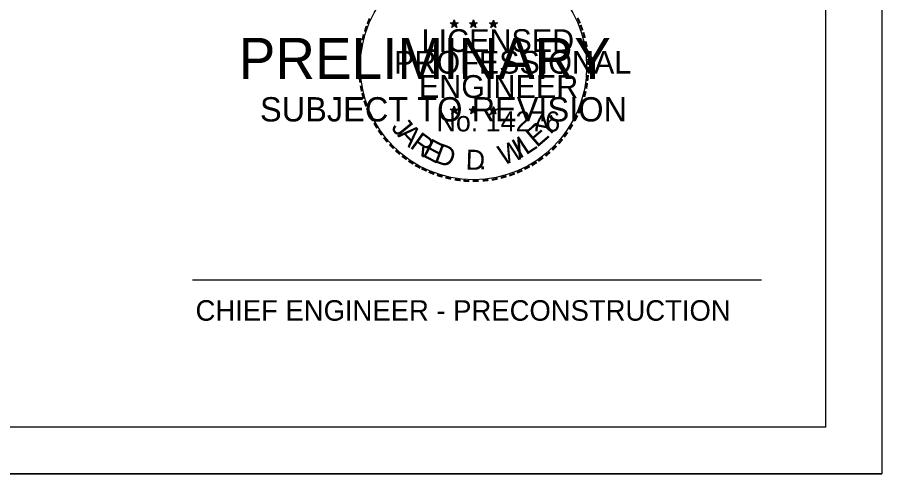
# Model space of a CAD drawing. Extents: x 1377389 to 1380723, y 1168351 to 1170484.
# Drawn here: x 1379986 to 1380723, y 1168351 to 1168740 of the extents above; entities that cross this region are included whole.
import ezdxf

# ---------------------------------------------------------------- set-up
doc = ezdxf.new("R2010")
doc.units = 0
for name, color, linetype in [('B_Stations', 7, 'Continuous'), ('B_Text', 7, 'Continuous'), ('B_Wing_Wall', 7, 'Continuous')]:
    doc.layers.add(name, color=color, linetype=linetype)

msp = doc.modelspace()

# ---------------------------------------------------------------- linework, layer by layer
for q in [(1380675.22, 1170445.16), (1377513.42, 1168390.56)]:
    msp.add_line((1380675.22, 1168390.56), q)
at = {"layer": 'B_Stations'}
for p, q in [((1380358.29, 1168738.19), (1380357.89, 1168735.69)), ((1380358.29, 1168734.59), (1380358.29, 1168738.19)), ((1380358.29, 1168738.19), (1380358.79, 1168735.79)), ((1380374.59, 1168738.19), (1380374.19, 1168735.69)), ((1380374.59, 1168734.59), (1380374.59, 1168738.19)), ((1380374.59, 1168738.19), (1380374.99, 1168735.79)), ((1380391.69, 1168737.99), (1380391.29, 1168735.59)), ((1380391.69, 1168734.49), (1380391.69, 1168737.99)), ((1380391.69, 1168737.99), (1380392.09, 1168735.59)), ((1380354.89, 1168735.69), (1380358.29, 1168734.59)), ((1380354.89, 1168735.69), (1380357.39, 1168735.29)), ((1380354.89, 1168735.69), (1380357.19, 1168734.49)), ((1380356.19, 1168731.69), (1380358.29, 1168734.59)), ((1380356.19, 1168731.69), (1380357.39, 1168734.09)), ((1380356.19, 1168731.69), (1380358.19, 1168733.79)), ((1380360.39, 1168731.69), (1380358.19, 1168733.79)), ((1380361.59, 1168735.69), (1380358.29, 1168734.59)), ((1380360.39, 1168731.69), (1380358.29, 1168734.59)), ((1380361.59, 1168735.69), (1380358.89, 1168735.19)), ((1380360.39, 1168731.69), (1380358.99, 1168734.49)), ((1380361.59, 1168735.69), (1380359.69, 1168734.69)), ((1380371.19, 1168735.69), (1380374.59, 1168734.59)), ((1380371.19, 1168735.69), (1380373.59, 1168735.29)), ((1380371.19, 1168735.69), (1380373.39, 1168734.49)), ((1380372.39, 1168731.69), (1380374.59, 1168734.59)), ((1380372.39, 1168731.69), (1380373.69, 1168734.09)), ((1380372.39, 1168731.69), (1380374.49, 1168733.79)), ((1380376.59, 1168731.69), (1380374.49, 1168733.79)), ((1380377.89, 1168735.69), (1380374.59, 1168734.59)), ((1380376.59, 1168731.69), (1380374.59, 1168734.59)), ((1380377.89, 1168735.69), (1380375.09, 1168735.19)), ((1380376.59, 1168731.69), (1380375.19, 1168734.49)), ((1380377.89, 1168735.69), (1380375.89, 1168734.69)), ((1380388.29, 1168735.59), (1380391.69, 1168734.49)), ((1380388.29, 1168735.59), (1380390.69, 1168735.09)), ((1380388.29, 1168735.59), (1380390.59, 1168734.39)), ((1380389.49, 1168731.59), (1380391.69, 1168734.49)), ((1380389.49, 1168731.59), (1380390.79, 1168733.99)), ((1380389.49, 1168731.59), (1380391.69, 1168733.69)), ((1380395.09, 1168735.59), (1380391.69, 1168734.49)), ((1380393.69, 1168731.59), (1380391.69, 1168734.49)), ((1380393.69, 1168731.59), (1380391.69, 1168733.69)), ((1380395.09, 1168735.59), (1380392.19, 1168735.09)), ((1380393.69, 1168731.59), (1380392.39, 1168734.39)), ((1380395.09, 1168735.59), (1380392.99, 1168734.59)), ((1380358.19, 1168664.49), (1380357.79, 1168662.09)), ((1380358.19, 1168660.99), (1380358.19, 1168664.49)), ((1380358.19, 1168664.49), (1380358.69, 1168662.09)), ((1380374.49, 1168664.49), (1380374.09, 1168662.09)), ((1380374.49, 1168660.99), (1380374.49, 1168664.49)), ((1380374.49, 1168664.49), (1380374.89, 1168662.09)), ((1380391.69, 1168664.39), (1380391.29, 1168661.99)), ((1380391.69, 1168660.89), (1380391.69, 1168664.39)), ((1380391.69, 1168664.39), (1380392.09, 1168661.99)), ((1380354.79, 1168662.09), (1380358.19, 1168660.99)), ((1380354.79, 1168662.09), (1380357.39, 1168661.59)), ((1380354.79, 1168662.09), (1380357.19, 1168660.89)), ((1380356.19, 1168658.09), (1380358.19, 1168660.99)), ((1380356.19, 1168658.09), (1380357.39, 1168660.49)), ((1380356.19, 1168658.09), (1380358.19, 1168660.29)), ((1380361.59, 1168662.09), (1380358.19, 1168660.99)), ((1380360.39, 1168658.09), (1380358.19, 1168660.99)), ((1380360.39, 1168658.09), (1380358.19, 1168660.19)), ((1380361.59, 1168662.09), (1380358.79, 1168661.59)), ((1380360.39, 1168658.09), (1380358.99, 1168660.89)), ((1380361.59, 1168662.09), (1380359.69, 1168661.09)), ((1380371.09, 1168662.09), (1380374.49, 1168660.99)), ((1380371.09, 1168662.09), (1380373.59, 1168661.59)), ((1380371.09, 1168662.09), (1380373.39, 1168660.89)), ((1380372.39, 1168658.09), (1380374.49, 1168660.99)), ((1380372.39, 1168658.09), (1380373.59, 1168660.49)), ((1380372.39, 1168658.09), (1380374.49, 1168660.29)), ((1380377.89, 1168662.09), (1380374.49, 1168660.99)), ((1380376.49, 1168658.09), (1380374.49, 1168660.99)), ((1380376.49, 1168658.09), (1380374.49, 1168660.19)), ((1380377.89, 1168662.09), (1380374.99, 1168661.59)), ((1380376.49, 1168658.09), (1380375.19, 1168660.89)), ((1380377.89, 1168662.09), (1380375.79, 1168661.09)), ((1380388.29, 1168661.99), (1380391.69, 1168660.89)), ((1380388.29, 1168661.99), (1380390.69, 1168661.49)), ((1380388.29, 1168661.99), (1380390.59, 1168660.79)), ((1380389.49, 1168657.99), (1380391.69, 1168660.89)), ((1380389.49, 1168657.99), (1380390.79, 1168660.39)), ((1380389.49, 1168657.99), (1380391.69, 1168660.19)), ((1380395.09, 1168661.99), (1380391.69, 1168660.89)), ((1380393.69, 1168657.99), (1380391.69, 1168660.89)), ((1380393.69, 1168657.99), (1380391.69, 1168660.09)), ((1380395.09, 1168661.99), (1380392.19, 1168661.49)), ((1380393.69, 1168657.99), (1380392.29, 1168660.79)), ((1380395.09, 1168661.99), (1380392.99, 1168660.99)), ((1380135.09, 1168516.33), (1380620.31, 1168516.33))]:
    msp.add_line(p, q, dxfattribs=at)
for points in [[(1380358.29, 1168738.19), (1380360.39, 1168731.69), (1380354.89, 1168735.69), (1380361.59, 1168735.69), (1380356.19, 1168731.69), (1380358.29, 1168738.19)], [(1380374.59, 1168738.19), (1380376.59, 1168731.69), (1380371.19, 1168735.69), (1380377.89, 1168735.69), (1380372.39, 1168731.69), (1380374.59, 1168738.19)], [(1380391.69, 1168737.99), (1380393.69, 1168731.59), (1380388.29, 1168735.59), (1380395.09, 1168735.59), (1380389.49, 1168731.59), (1380391.69, 1168737.99)], [(1380358.19, 1168664.49), (1380360.39, 1168658.09), (1380354.79, 1168662.09), (1380361.59, 1168662.09), (1380356.19, 1168658.09), (1380358.19, 1168664.49)], [(1380374.49, 1168664.49), (1380376.49, 1168658.09), (1380371.09, 1168662.09), (1380377.89, 1168662.09), (1380372.39, 1168658.09), (1380374.49, 1168664.49)], [(1380391.69, 1168664.39), (1380393.69, 1168657.99), (1380388.29, 1168661.99), (1380395.09, 1168661.99), (1380389.49, 1168657.99), (1380391.69, 1168664.39)]]:
    msp.add_lwpolyline(points, dxfattribs=at)
for centre, radius in [((1380374.72, 1168698.2), 96.45), ((1380358.2, 1168734.57), 1.67), ((1380358.2, 1168734.57), 1.41), ((1380358.2, 1168734.57), 1.13), ((1380358.2, 1168734.57), 0.963), ((1380358.2, 1168734.57), 0.726), ((1380358.2, 1168734.57), 0.482), ((1380358.2, 1168734.57), 0.288), ((1380374.43, 1168734.57), 1.67), ((1380374.43, 1168734.57), 1.41), ((1380374.43, 1168734.57), 1.13), ((1380374.43, 1168734.57), 0.963), ((1380374.43, 1168734.57), 0.726), ((1380374.43, 1168734.57), 0.482), ((1380374.43, 1168734.57), 0.288), ((1380391.58, 1168734.46), 1.67), ((1380391.58, 1168734.46), 1.41), ((1380391.58, 1168734.46), 1.13), ((1380391.58, 1168734.46), 0.963), ((1380391.58, 1168734.46), 0.726), ((1380391.58, 1168734.46), 0.482), ((1380391.58, 1168734.46), 0.288), ((1380358.16, 1168660.96), 1.67), ((1380358.16, 1168660.96), 1.41), ((1380358.16, 1168660.96), 1.13), ((1380358.16, 1168660.96), 0.963), ((1380358.16, 1168660.96), 0.726), ((1380358.16, 1168660.96), 0.482), ((1380358.16, 1168660.96), 0.288), ((1380374.38, 1168660.96), 1.67), ((1380374.38, 1168660.96), 1.41), ((1380374.38, 1168660.96), 1.13), ((1380374.38, 1168660.96), 0.963), ((1380374.38, 1168660.96), 0.726), ((1380374.38, 1168660.96), 0.482), ((1380374.38, 1168660.96), 0.288), ((1380391.56, 1168660.87), 1.67), ((1380391.56, 1168660.87), 1.41), ((1380391.56, 1168660.87), 1.13), ((1380391.56, 1168660.87), 0.963), ((1380391.56, 1168660.87), 0.726), ((1380391.56, 1168660.87), 0.482), ((1380391.56, 1168660.87), 0.288)]:
    msp.add_circle(centre, radius, dxfattribs=at)
at = {"layer": 'B_Text'}
msp.add_line((1377389.41, 1168350.77), (1380722.75, 1168350.77), dxfattribs=at)
msp.add_lwpolyline([(1377389.35, 1170484.1), (1380722.75, 1170484.1), (1380722.75, 1168350.73), (1377389.35, 1168350.73)], close=True, dxfattribs=at)

# ---------------------------------------------------------------- texts
at = {"layer": 'B_Stations'}
for s, height, rotation, p in [('-', 15.55, 67.77427, (1380289.49, 1168731.59)), ('-', 15.55, 294.66279, (1380457.59, 1168738.19)), ('-', 15.55, 72.39447, (1380287.49, 1168725.49)), ('-', 15.55, 290.57283, (1380459.99, 1168732.69)), ('-', 15.55, 75.46096, (1380285.49, 1168718.49)), ('-', 15.55, 285.12326, (1380462.29, 1168726.99)), ('-', 15.55, 81.20126, (1380284.29, 1168711.59)), ('-', 15.55, 280.54934, (1380464.29, 1168719.69)), ('-', 15.55, 85.18634, (1380283.49, 1168704.89)), ('-', 15.55, 276.59616, (1380465.79, 1168712.39)), ('-', 15.55, 89.06224, (1380283.29, 1168698.09)), ('-', 15.55, 274.33011, (1380466.39, 1168705.29)), ('-', 15.55, 94.19588, (1380283.59, 1168690.99)), ('-', 15.55, 269.94067, (1380466.69, 1168699.09)), ('-', 15.55, 98.94793, (1380284.29, 1168684.59)), ('-', 15.55, 263.5172, (1380466.49, 1168692.69)), ('-', 15.55, 101.71495, (1380285.59, 1168677.39)), ('-', 15.55, 260.99529, (1380465.79, 1168686.29)), ('-', 15.55, 105.45785, (1380287.19, 1168671.59)), ('-', 15.55, 252.86809, (1380462.99, 1168672.69)), ('-', 15.55, 255.7626, (1380464.79, 1168679.69)), ('-', 15.55, 109.08742, (1380289.19, 1168665.49)), ('-', 15.55, 114.06432, (1380291.69, 1168659.69)), ('-', 15.55, 247.88866, (1380460.89, 1168666.19)), ('-', 15.55, 115.72885, (1380294.69, 1168653.69)), ('Y', 17.08, 48.02725, (1380437.2, 1168636.21)), ('-', 15.55, 244.61971, (1380458.29, 1168660.09)), ('-', 15.55, 120.44712, (1380298.19, 1168647.99)), ('J', 17.08, 309.16824, (1380303.85, 1168646.01)), ('E', 17.08, 40.6654, (1380428.74, 1168628.71)), ('-', 15.55, 239.07125, (1380454.49, 1168652.79)), ('-', 15.55, 125.89344, (1380301.99, 1168642.59)), ('A', 17.08, 314.77727, (1380309.29, 1168639.33)), ('R', 17.08, 324.06721, (1380319.65, 1168629.54)), ('-', 15.55, 233.84524, (1380450.59, 1168646.49)), ('-', 15.55, 130.71812, (1380306.59, 1168637.09)), ('E', 17.08, 332.30546, (1380330.05, 1168622.36)), ('W', 17.08, 19.10573, (1380399.43, 1168613.72)), ('I', 17.08, 29.0968, (1380413.71, 1168619.29)), ('L', 17.08, 33.30356, (1380419.4, 1168622.36)), ('-', 15.55, 231.25377, (1380446.39, 1168640.89)), ('-', 15.55, 134.22381, (1380311.59, 1168631.89)), ('-', 15.55, 138.93382, (1380316.69, 1168627.39)), ('D', 17.08, 339.6673, (1380340.14, 1168617.26)), ('D', 17.08, 358.33482, (1380367.87, 1168610.45)), ('-', 15.55, 221.08509, (1380436.69, 1168630.49)), ('-', 15.55, 225.76533, (1380441.69, 1168635.49)), ('-', 15.55, 144.64634, (1380322.09, 1168623.39)), ('-', 15.55, 148.08978, (1380327.49, 1168619.79)), ('-', 15.55, 215.73633, (1380431.29, 1168625.99)), ('-', 15.55, 151.57039, (1380333.09, 1168616.59)), ('-', 15.55, 154.60019, (1380338.29, 1168614.29)), ('.', 17.08, 5.87194, (1380379.43, 1168610.31)), ('-', 15.55, 207.35684, (1380420.69, 1168618.79)), ('-', 15.55, 212.24909, (1380426.19, 1168622.19)), ('-', 15.55, 158.56121, (1380344.29, 1168611.79)), ('-', 15.55, 162.79826, (1380350.99, 1168609.69)), ('-', 15.55, 167.55551, (1380357.89, 1168608.19)), ('-', 15.55, 195.47429, (1380402.09, 1168610.69)), ('-', 15.55, 200.71842, (1380408.69, 1168612.99)), ('-', 15.55, 204.25161, (1380414.69, 1168615.59)), ('-', 15.55, 173.11546, (1380365.39, 1168607.09)), ('-', 15.55, 176.51827, (1380372.49, 1168606.5)), ('-', 15.55, 181.59176, (1380379.79, 1168606.7)), ('-', 15.55, 185.81666, (1380387.79, 1168607.49)), ('-', 15.55, 191.28576, (1380394.99, 1168608.69))]:
    msp.add_text(s, height=height, rotation=rotation, dxfattribs=at).set_placement(p)
for s, height, p in [('LICENSED', 19.44, (1380330.49, 1168710.79)), ('PROFESSIONAL', 19.44, (1380306.99, 1168692.29)), ('ENGINEER', 19.44, (1380328.19, 1168671.59)), ('No. 14276', 17.078, (1380343.22, 1168642.99)), ('CHIEF ENGINEER - PRECONSTRUCTION', 17.496, (1380137.72, 1168481.37))]:
    msp.add_text(s, height=height, dxfattribs=at).set_placement(p)
at = {"layer": 'B_Wing_Wall'}
for s, height, p in [('PRELIMINARY', 35, (1380174.55, 1168687.76)), ('SUBJECT TO REVISION', 20.7511, (1380192.64, 1168651.47))]:
    msp.add_text(s, height=height, dxfattribs=at).set_placement(p)

doc.saveas('drawing.dxf')
